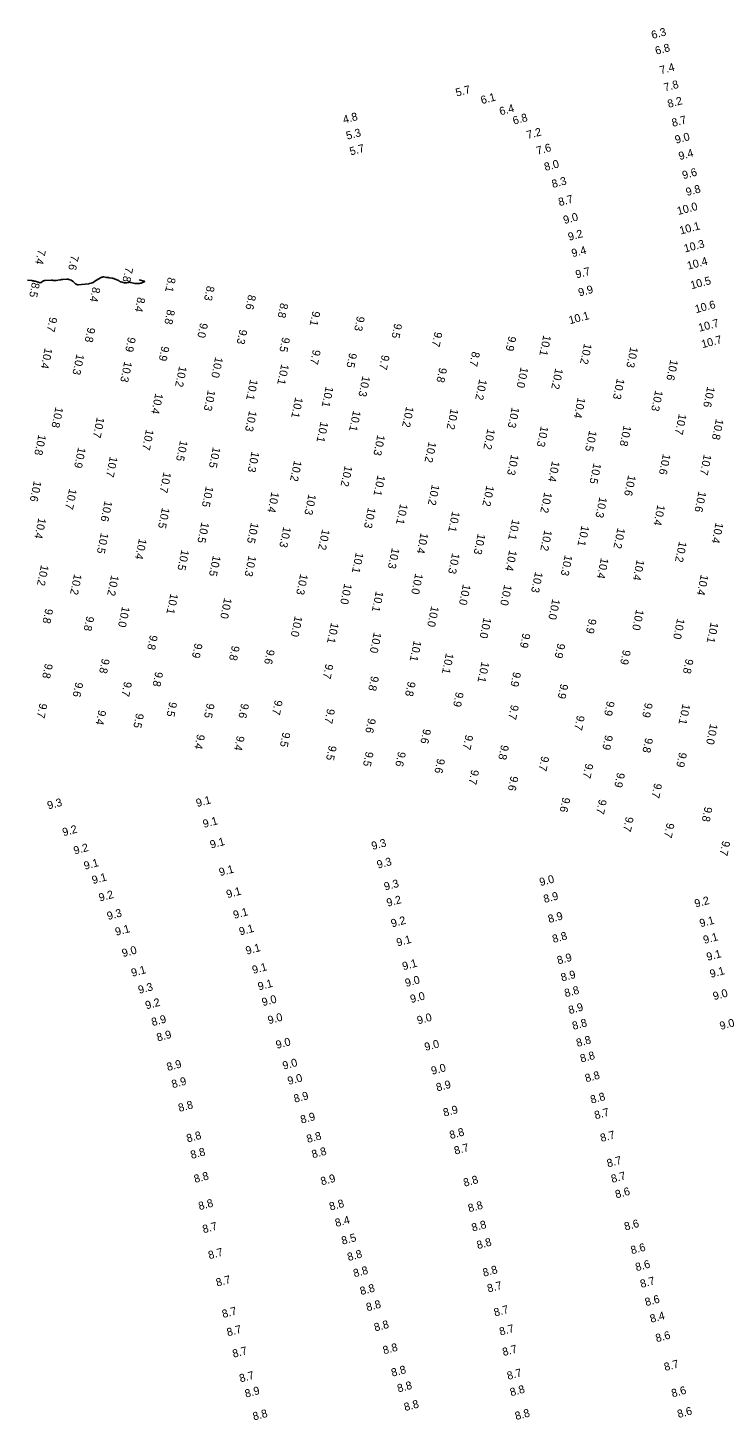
# Model space of a CAD drawing. Extents: x 1023796 to 1112670, y 656573 to 837340.
# Drawn here: x 1105701.2 to 1105919, y 697211.3 to 697646.2 of the extents above; entities that cross this region are included whole.
import ezdxf

# ---------------------------------------------------------------- set-up
doc = ezdxf.new("R2010")
doc.units = 0
doc.layers.add('V-CHAN-CONT-8FT', color=7, linetype='Continuous')
doc.layers.add('V-TOPO-SOUN', color=7, linetype='Continuous')

msp = doc.modelspace()

# ---------------------------------------------------------------- linework, layer by layer
at = {"layer": 'V-CHAN-CONT-8FT'}
msp.add_lwpolyline([(1105736, 697567.44), (1105737.56, 697567.06), (1105737.69, 697567.01), (1105737.74, 697566.96), (1105737.7, 697566.89), (1105737.57, 697566.83), (1105736.89, 697566.54), (1105736.72, 697566.47), (1105736.54, 697566.42), (1105736.36, 697566.39), (1105736.18, 697566.37), (1105735.41, 697566.31), (1105735.22, 697566.3), (1105735.03, 697566.31), (1105734.84, 697566.33), (1105734.65, 697566.37), (1105733.44, 697566.67), (1105733.27, 697566.7), (1105733.11, 697566.72), (1105732.95, 697566.71), (1105732.78, 697566.68), (1105732.12, 697566.53), (1105731.96, 697566.51), (1105731.79, 697566.5), (1105731.63, 697566.51), (1105731.47, 697566.53), (1105730.24, 697566.81), (1105730.18, 697566.83), (1105730.11, 697566.85), (1105730.06, 697566.89), (1105730, 697566.94), (1105729.8, 697567.13), (1105729.74, 697567.18), (1105729.69, 697567.22), (1105729.63, 697567.25), (1105729.56, 697567.28), (1105728.26, 697567.81), (1105728.07, 697567.88), (1105727.87, 697567.94), (1105727.67, 697567.99), (1105727.47, 697568.03), (1105726.65, 697568.15), (1105726.44, 697568.18), (1105726.24, 697568.21), (1105726.03, 697568.24), (1105725.83, 697568.26), (1105724.96, 697568.37), (1105724.75, 697568.39), (1105724.54, 697568.36), (1105724.35, 697568.31), (1105724.16, 697568.21), (1105723.2, 697567.66), (1105723.03, 697567.56), (1105722.86, 697567.46), (1105722.69, 697567.35), (1105722.52, 697567.24), (1105721.61, 697566.65), (1105721.57, 697566.62), (1105721.53, 697566.6), (1105721.48, 697566.59), (1105721.44, 697566.57), (1105721.26, 697566.52), (1105721.22, 697566.51), (1105721.17, 697566.5), (1105721.13, 697566.49), (1105721.08, 697566.47), (1105720.58, 697566.33), (1105720.48, 697566.31), (1105720.38, 697566.29), (1105720.28, 697566.27), (1105720.18, 697566.26), (1105717, 697565.96), (1105716.77, 697565.96), (1105716.55, 697566.01), (1105716.35, 697566.1), (1105716.16, 697566.24), (1105715.36, 697566.95), (1105715.22, 697567.06), (1105715.07, 697567.17), (1105714.92, 697567.26), (1105714.76, 697567.34), (1105714.09, 697567.62), (1105713.92, 697567.69), (1105713.75, 697567.72), (1105713.57, 697567.74), (1105713.39, 697567.73), (1105712.18, 697567.62), (1105711.94, 697567.59), (1105711.71, 697567.56), (1105711.47, 697567.53), (1105711.23, 697567.48), (1105710.06, 697567.27), (1105709.94, 697567.26), (1105709.81, 697567.25), (1105709.69, 697567.25), (1105709.56, 697567.26), (1105709.06, 697567.32), (1105708.94, 697567.34), (1105708.81, 697567.34), (1105708.69, 697567.35), (1105708.56, 697567.34), (1105706.61, 697567.27), (1105706.44, 697567.26), (1105706.27, 697567.22), (1105706.11, 697567.16), (1105705.96, 697567.07), (1105705.37, 697566.7), (1105705.22, 697566.62), (1105705.06, 697566.58), (1105704.9, 697566.58), (1105704.74, 697566.62), (1105703.51, 697567.02), (1105703.25, 697567.1), (1105702.99, 697567.16), (1105702.72, 697567.21), (1105702.45, 697567.24), (1105701.12, 697567.33)], dxfattribs=at)

# ---------------------------------------------------------------- texts
at = {"layer": 'V-TOPO-SOUN'}
for s, rotation, p in [('6.3', 15, (1105896.33, 697642.7)), ('6.8', 15, (1105897.51, 697637.77)), ('7.4', 15, (1105898.96, 697631.68)), ('5.7', 15, (1105835.2, 697624.69)), ('7.8', 15, (1105900.22, 697626.31)), ('6.1', 15, (1105843.05, 697622.34)), ('8.2', 15, (1105901.38, 697621.19)), ('4.8', 15, (1105799.99, 697616.26)), ('6.4', 15, (1105848.86, 697618.84)), ('6.8', 15, (1105853.05, 697615.95)), ('8.7', 15, (1105902.69, 697615.26)), ('5.3', 15, (1105801, 697611.23)), ('7.2', 15, (1105857.37, 697611.45)), ('7.6', 15, (1105860.41, 697606.54)), ('9.0', 15, (1105903.7, 697609.98)), ('5.7', 15, (1105802.1, 697606.33)), ('9.4', 15, (1105904.84, 697604.87)), ('8.0', 15, (1105862.87, 697601.48)), ('9.6', 15, (1105905.97, 697598.9)), ('8.3', 15, (1105865.22, 697596.15)), ('9.8', 15, (1105907.1, 697593.65)), ('8.7', 15, (1105867.29, 697590.49)), ('9.0', 15, (1105868.83, 697584.9)), ('10.0 ', 15, (1105904.35, 697587.71)), ('10.1 ', 15, (1105905.12, 697581.62)), ('9.2', 15, (1105870.3, 697579.66)), ('10.3 ', 15, (1105906.5, 697576.01)), ('7.4', 258.315, (1105704.44, 697577.11)), ('9.4', 15, (1105871.4, 697574.52)), ('7.6', 258.315, (1105714.77, 697575.3)), ('7.8', 258.315, (1105731.71, 697571.6)), ('9.7', 15, (1105872.63, 697567.91)), ('10.4 ', 15, (1105907.48, 697570.63)), ('8.5', 258.315, (1105702.57, 697566.82)), ('8.1', 258.315, (1105745.03, 697568.42)), ('10.5 ', 15, (1105908.53, 697564.52)), ('8.4', 258.315, (1105721.47, 697565.37)), ('8.3', 258.315, (1105757.17, 697565.76)), ('8.6', 258.315, (1105770.11, 697562.97)), ('9.9', 15, (1105873.52, 697562.27)), ('8.4', 258.315, (1105735.51, 697562.22)), ('8.8', 258.315, (1105744.8, 697558.35)), ('8.8', 258.315, (1105780.17, 697560.38)), ('10.6 ', 15, (1105909.95, 697557.05)), ('9.7', 258.315, (1105708.05, 697556.02)), ('9.0', 258.315, (1105755.09, 697554.18)), ('9.1', 258.315, (1105790.18, 697557.88)), ('9.3', 258.315, (1105804.08, 697556.28)), ('9.5', 258.315, (1105815.73, 697554.03)), ('10.1 ', 15, (1105870.53, 697553.59)), ('10.7 ', 15, (1105911.01, 697551.25)), ('9.8', 258.315, (1105719.93, 697552.77)), ('9.9', 258.315, (1105732.56, 697549.75)), ('9.3', 258.315, (1105767.37, 697552.15)), ('9.5', 258.315, (1105780.72, 697549.7)), ('9.7', 258.315, (1105828.3, 697551.39)), ('9.9', 258.315, (1105851.39, 697550.05)), ('10.1 ', 258.315, (1105862.28, 697550.35)), ('10.7 ', 15, (1105911.95, 697546.1)), ('10.4 ', 258.315, (1105706.53, 697546.33)), ('9.9', 258.315, (1105743.03, 697546.93)), ('9.7', 258.315, (1105790.3, 697545.82)), ('8.7', 258.315, (1105840.04, 697545.23)), ('10.2 ', 258.315, (1105875, 697547.74)), ('10.3 ', 258.315, (1105889.44, 697546.66)), ('10.3 ', 258.315, (1105716.47, 697544.43)), ('10.3 ', 258.315, (1105731.4, 697542.13)), ('10.2 ', 258.315, (1105748.52, 697540.65)), ('10.0 ', 258.315, (1105759.8, 697543.51)), ('10.1 ', 258.315, (1105780.42, 697541.3)), ('9.5', 258.315, (1105801.66, 697544.81)), ('9.7', 258.315, (1105811.83, 697544.18)), ('10.6 ', 258.315, (1105901.95, 697542.68)), ('10.1 ', 258.315, (1105770.71, 697536.51)), ('10.3 ', 258.315, (1105805.77, 697537.6)), ('9.8', 258.315, (1105829.77, 697540.21)), ('10.2 ', 258.315, (1105842.26, 697536.55)), ('10.0 ', 258.315, (1105855.17, 697540.36)), ('10.2 ', 258.315, (1105866.01, 697539.97)), ('10.3 ', 258.315, (1105885.24, 697536.78)), ('10.4 ', 258.315, (1105741.08, 697532.19)), ('10.3 ', 258.315, (1105757.48, 697533.17)), ('10.1 ', 258.315, (1105794.3, 697534.31)), ('10.3 ', 258.315, (1105897.21, 697533.08)), ('10.6 ', 258.315, (1105913.46, 697534.28)), ('10.8 ', 258.315, (1105709.91, 697527.89)), ('10.1 ', 258.315, (1105784.78, 697530.93)), ('10.2 ', 258.315, (1105819.42, 697528.06)), ('10.3 ', 258.315, (1105852.4, 697527.83)), ('10.4 ', 258.315, (1105873, 697530.88)), ('10.7 ', 258.315, (1105722.8, 697524.71)), ('10.3 ', 258.315, (1105770.37, 697526.71)), ('10.1 ', 258.315, (1105792.69, 697523.32)), ('10.1 ', 258.315, (1105802.86, 697526.76)), ('10.2 ', 258.315, (1105833.33, 697527.37)), ('10.7 ', 258.315, (1105904.59, 697525.73)), ('10.8 ', 258.315, (1105916.17, 697524.15)), ('10.8 ', 258.315, (1105704.56, 697519.3)), ('10.7 ', 258.315, (1105738.19, 697520.9)), ('10.3 ', 258.315, (1105810.43, 697519.2)), ('10.2 ', 258.315, (1105844.82, 697521.1)), ('10.3 ', 258.315, (1105861.48, 697521.92)), ('10.5 ', 258.315, (1105876.57, 697520.51)), ('10.8 ', 258.315, (1105887.34, 697522.12)), ('10.9 ', 258.315, (1105716.96, 697515.29)), ('10.5 ', 258.315, (1105748.82, 697517.46)), ('10.5 ', 258.315, (1105759.06, 697515.36)), ('10.2 ', 258.315, (1105826.44, 697517.03)), ('10.7 ', 258.315, (1105726.9, 697512.44)), ('10.3 ', 258.315, (1105771.16, 697513.98)), ('10.2 ', 258.315, (1105784.42, 697511.16)), ('10.3 ', 258.315, (1105852.2, 697513.06)), ('10.4 ', 258.315, (1105864.99, 697511)), ('10.5 ', 258.315, (1105877.95, 697510.37)), ('10.6 ', 258.315, (1105899.62, 697513.25)), ('10.7 ', 258.315, (1105912.4, 697513.1)), ('10.7 ', 258.315, (1105743.64, 697507.55)), ('10.2 ', 258.315, (1105800.23, 697509.55)), ('10.1 ', 258.315, (1105810.47, 697506.58)), ('10.6 ', 258.315, (1105888.76, 697506.59)), ('10.6 ', 258.315, (1105703.13, 697504.82)), ('10.7 ', 258.315, (1105714.17, 697502.37)), ('10.5 ', 258.315, (1105756.86, 697503.12)), ('10.2 ', 258.315, (1105827.46, 697503.68)), ('10.2 ', 258.315, (1105844.49, 697503.35)), ('10.6 ', 258.315, (1105910.74, 697501.54)), ('10.6 ', 258.315, (1105725.24, 697498.59)), ('10.4 ', 258.315, (1105777.36, 697501.38)), ('10.3 ', 258.315, (1105788.91, 697500.66)), ('10.1 ', 258.315, (1105817.53, 697497.66)), ('10.2 ', 258.315, (1105862.57, 697501.28)), ('10.3 ', 258.315, (1105879.79, 697499.77)), ('10.4 ', 258.315, (1105897.9, 697497.35)), ('10.4 ', 258.315, (1105704.56, 697493.25)), ('10.5 ', 258.315, (1105743.18, 697496.46)), ('10.3 ', 258.315, (1105807.51, 697496.49)), ('10.1 ', 258.315, (1105833.8, 697495.3)), ('10.1 ', 258.315, (1105852.53, 697492.8)), ('10.5 ', 258.315, (1105724.08, 697488.59)), ('10.5 ', 258.315, (1105755.48, 697491.9)), ('10.5 ', 258.315, (1105770.96, 697491.8)), ('10.3 ', 258.315, (1105781.07, 697490.49)), ('10.2 ', 258.315, (1105793.18, 697489.7)), ('10.4 ', 258.315, (1105823.95, 697488.59)), ('10.2 ', 258.315, (1105862.6, 697489.44)), ('10.1 ', 258.315, (1105874.19, 697490.87)), ('10.2 ', 258.315, (1105885.43, 697490.13)), ('10.4 ', 258.315, (1105916.08, 697491.8)), ('10.4 ', 258.315, (1105735.99, 697486.78)), ('10.3 ', 258.315, (1105841.77, 697488.32)), ('10.2 ', 258.315, (1105904.66, 697485.9)), ('10.5 ', 258.315, (1105749.25, 697483.31)), ('10.5 ', 258.315, (1105759.09, 697481.5)), ('10.3 ', 258.315, (1105770.21, 697481.44)), ('10.1 ', 258.315, (1105803.71, 697482.47)), ('10.3 ', 258.315, (1105814.96, 697483.86)), ('10.3 ', 258.315, (1105833.79, 697482.26)), ('10.4 ', 258.315, (1105851.61, 697483.14)), ('10.3 ', 258.315, (1105868.96, 697481.66)), ('10.4 ', 258.315, (1105880.25, 697480.75)), ('10.4 ', 258.315, (1105891.44, 697480.19)), ('10.2 ', 258.315, (1105705.38, 697478.55)), ('10.2 ', 258.315, (1105715.72, 697475.73)), ('10.3 ', 258.315, (1105786.35, 697475.73)), ('10.0 ', 258.315, (1105822.26, 697475.89)), ('10.3 ', 258.315, (1105859.71, 697476.38)), ('10.4 ', 258.315, (1105911.45, 697475.53)), ('10.2 ', 258.315, (1105727.3, 697475.37)), ('10.0 ', 258.315, (1105800.09, 697472.74)), ('10.0 ', 258.315, (1105837.16, 697472.51)), ('10.0 ', 258.315, (1105850.05, 697472.38)), ('10.1 ', 258.315, (1105745.81, 697469.64)), ('10.0 ', 258.315, (1105762.59, 697468.25)), ('10.1 ', 258.315, (1105809.95, 697470.36)), ('10.0 ', 258.315, (1105865.08, 697467.95)), ('9.8', 258.315, (1105706.74, 697464.94)), ('9.8', 258.315, (1105719.57, 697462.58)), ('10.0 ', 258.315, (1105730.7, 697465.59)), ('10.0 ', 258.315, (1105784.63, 697462.6)), ('10.0 ', 258.315, (1105827.25, 697465.69)), ('10.0 ', 258.315, (1105891.26, 697464.64)), ('10.1 ', 258.315, (1105795.97, 697460.52)), ('10.0 ', 258.315, (1105843.62, 697462.11)), ('9.9', 258.315, (1105876.46, 697461.79)), ('10.0 ', 258.315, (1105904.06, 697461.85)), ('10.1 ', 258.315, (1105914.54, 697460.65)), ('9.8', 258.315, (1105739.42, 697456.68)), ('9.9', 258.315, (1105753.39, 697454.12)), ('10.0 ', 258.315, (1105809.31, 697457.52)), ('10.1 ', 258.315, (1105821.79, 697454.91)), ('9.9', 258.315, (1105855.82, 697457.27)), ('9.9', 258.315, (1105866.68, 697454.08)), ('9.8', 258.315, (1105765.01, 697453.36)), ('9.6', 258.315, (1105775.95, 697452.18)), ('10.1 ', 258.315, (1105831.86, 697451.01)), ('9.9', 258.315, (1105887.15, 697452.05)), ('9.8', 258.315, (1105706.64, 697447.78)), ('9.8', 258.315, (1105724.42, 697449.33)), ('9.8', 258.315, (1105741.09, 697445.23)), ('9.7', 258.315, (1105794.27, 697447.65)), ('10.1 ', 258.315, (1105842.98, 697448.32)), ('9.9', 258.315, (1105852.87, 697445.16)), ('9.8', 258.315, (1105906.74, 697449.26)), ('9.6', 258.315, (1105716.14, 697441.97)), ('9.7', 258.315, (1105731.35, 697442.11)), ('9.8', 258.315, (1105808.48, 697443.88)), ('9.8', 258.315, (1105819.96, 697442.17)), ('9.9', 258.315, (1105867.63, 697441.42)), ('9.7', 258.315, (1105778.43, 697436.37)), ('9.9', 258.315, (1105834.96, 697438.89)), ('9.7', 258.315, (1105704.94, 697435.38)), ('9.4', 258.315, (1105723.31, 697433.25)), ('9.5', 258.315, (1105735.09, 697432.24)), ('9.5', 258.315, (1105745.46, 697435.82)), ('9.5', 258.315, (1105757.17, 697435.36)), ('9.6', 258.315, (1105767.92, 697435.34)), ('9.7', 258.315, (1105794.77, 697433.68)), ('9.7', 258.315, (1105852.18, 697434.89)), ('9.9', 258.315, (1105882.13, 697436.07)), ('9.9', 258.315, (1105894.01, 697435.55)), ('10.1 ', 258.315, (1105905.75, 697435.16)), ('9.6', 258.315, (1105807.55, 697430.69)), ('9.7', 258.315, (1105872.78, 697431.58)), ('10.0 ', 258.315, (1105914.36, 697428.94)), ('9.4', 258.315, (1105754.15, 697425.67)), ('9.4', 258.315, (1105766.55, 697425.21)), ('9.5', 258.315, (1105780.86, 697426.34)), ('9.6', 258.315, (1105824.77, 697427.37)), ('9.7', 258.315, (1105837.94, 697425.51)), ('9.9', 258.315, (1105881.58, 697425.44)), ('9.8', 258.315, (1105894.11, 697424.56)), ('9.5', 258.315, (1105795.29, 697422.17)), ('9.5', 258.315, (1105806.81, 697420.27)), ('9.6', 258.315, (1105816.9, 697420.25)), ('9.8', 258.315, (1105849.1, 697422.36)), ('9.9', 258.315, (1105904.67, 697420.03)), ('9.6', 258.315, (1105829.14, 697418.12)), ('9.7', 258.315, (1105839.78, 697414.62)), ('9.7', 258.315, (1105861.66, 697418.85)), ('9.7', 258.315, (1105875.44, 697416.58)), ('9.6', 258.315, (1105852.07, 697412.64)), ('9.9', 258.315, (1105885.32, 697413.7)), ('9.7', 258.315, (1105896.9, 697410.38)), ('9.1', 15, (1105754.13, 697402.77)), ('9.6', 258.315, (1105868.24, 697405.98)), ('9.3', 15, (1105707.66, 697402.02)), ('9.7', 258.315, (1105879.64, 697405.36)), ('9.8', 258.315, (1105912.65, 697403.03)), ('9.2', 15, (1105712.38, 697393.65)), ('9.1', 15, (1105756.26, 697396.25)), ('9.7', 258.315, (1105888.04, 697399.92)), ('9.7', 258.315, (1105900.8, 697397.98)), ('9.1', 15, (1105758.48, 697389.79)), ('9.3', 15, (1105808.91, 697389.37)), ('9.2', 15, (1105715.88, 697387.92)), ('9.7', 258.315, (1105918.19, 697392.4)), ('9.1', 15, (1105719.08, 697383.18)), ('9.1', 15, (1105761.3, 697381.17)), ('9.3', 15, (1105810.6, 697383.52)), ('9.1', 15, (1105721.61, 697378.7)), ('9.3', 15, (1105812.84, 697376.68)), ('9.0', 15, (1105861.37, 697378.07)), ('9.2', 15, (1105723.73, 697373.24)), ('9.1', 15, (1105763.58, 697374.29)), ('9.2', 15, (1105813.63, 697371.63)), ('8.9', 15, (1105862.65, 697372.79)), ('9.3', 15, (1105726.31, 697367.47)), ('9.1', 15, (1105765.73, 697367.82)), ('9.2', 15, (1105909.81, 697371.37)), ('9.2', 15, (1105815, 697365.17)), ('8.9', 15, (1105864.05, 697366.54)), ('9.1', 15, (1105911.36, 697365.2)), ('9.1', 15, (1105728.85, 697362.56)), ('9.1', 15, (1105767.56, 697362.66)), ('9.1', 15, (1105816.71, 697359.22)), ('8.8', 15, (1105865.4, 697360.31)), ('9.1', 15, (1105912.53, 697360.01)), ('9.0', 15, (1105730.98, 697355.89)), ('9.1', 15, (1105769.63, 697356.65)), ('9.1', 15, (1105913.55, 697354.72)), ('9.1', 15, (1105771.65, 697350.63)), ('9.1', 15, (1105818.55, 697351.79)), ('8.9', 15, (1105866.87, 697353.62)), ('9.1', 15, (1105733.87, 697349.74)), ('9.0', 15, (1105819.4, 697346.57)), ('8.9', 15, (1105868.06, 697348.27)), ('9.1', 15, (1105914.58, 697349.41)), ('9.3', 15, (1105736.03, 697344.4)), ('9.1', 15, (1105773.42, 697345.48)), ('9.0', 15, (1105820.99, 697341.54)), ('8.8', 15, (1105869.17, 697343.38)), ('9.0', 15, (1105915.57, 697342.44)), ('9.2', 15, (1105738.27, 697339.57)), ('9.0', 15, (1105774.67, 697340.57)), ('8.9', 15, (1105870.42, 697338.08)), ('8.9', 15, (1105740.19, 697334.34)), ('9.0', 15, (1105776.52, 697334.93)), ('9.0', 15, (1105823.15, 697334.88)), ('8.8', 15, (1105871.61, 697333.16)), ('9.0', 15, (1105917.67, 697333.15)), ('8.9', 15, (1105741.82, 697329.53)), ('9.0', 15, (1105779.04, 697327.24)), ('9.0', 15, (1105825.46, 697326.58)), ('8.8', 15, (1105872.87, 697327.83)), ('8.9', 15, (1105744.96, 697320.31)), ('9.0', 15, (1105781.14, 697320.74)), ('8.8', 15, (1105874.07, 697322.97)), ('9.0', 15, (1105782.71, 697315.96)), ('9.0', 15, (1105827.54, 697319.14)), ('8.8', 15, (1105875.6, 697316.79)), ('8.9', 15, (1105746.49, 697314.93)), ('8.9', 15, (1105829.1, 697313.93)), ('8.8', 15, (1105748.56, 697307.54)), ('8.9', 15, (1105784.63, 697310.4)), ('8.8', 15, (1105877.29, 697310.12)), ('8.9', 15, (1105786.73, 697303.88)), ('8.9', 15, (1105831.3, 697306.06)), ('8.7', 15, (1105878.55, 697305.24)), ('8.8', 15, (1105751.14, 697298.01)), ('8.8', 15, (1105788.65, 697297.84)), ('8.8', 15, (1105833.27, 697299.05)), ('8.7', 15, (1105880.36, 697298.15)), ('8.7', 15, (1105834.73, 697294.18)), ('8.8', 15, (1105752.39, 697292.85)), ('8.8', 15, (1105790.24, 697293.04)), ('8.7', 15, (1105882.43, 697290.21)), ('8.8', 15, (1105753.47, 697285.33)), ('8.7', 15, (1105883.75, 697285.36)), ('8.9', 15, (1105793.04, 697284.59)), ('8.8', 15, (1105837.62, 697284.17)), ('8.6', 15, (1105885.03, 697280.52)), ('8.8', 15, (1105754.86, 697276.85)), ('8.8', 15, (1105795.74, 697276.73)), ('8.8', 15, (1105839.07, 697276.19)), ('8.4', 15, (1105797.54, 697271.59)), ('8.7', 15, (1105756.14, 697269.63)), ('8.8', 15, (1105840.18, 697270.14)), ('8.6', 15, (1105887.86, 697270.48)), ('8.5', 15, (1105799.54, 697266.05)), ('8.8', 15, (1105841.78, 697264.67)), ('8.6', 15, (1105889.88, 697263.06)), ('8.7', 15, (1105757.92, 697261.52)), ('8.8', 15, (1105801.37, 697260.95)), ('8.8', 15, (1105803.23, 697255.86)), ('8.8', 15, (1105843.66, 697256.05)), ('8.6', 15, (1105891.34, 697257.78)), ('8.7', 15, (1105760.34, 697252.95)), ('8.8', 15, (1105805.33, 697250.31)), ('8.7', 15, (1105845.07, 697251.13)), ('8.7', 15, (1105892.83, 697252.55)), ('8.6', 15, (1105894.33, 697246.86)), ('8.7', 15, (1105762.24, 697243.15)), ('8.8', 15, (1105807.26, 697245.26)), ('8.7', 15, (1105847.14, 697243.62)), ('8.4', 15, (1105895.9, 697241.66)), ('8.7', 15, (1105763.72, 697237.42)), ('8.8', 15, (1105809.72, 697238.96)), ('8.7', 15, (1105848.86, 697237.66)), ('8.6', 15, (1105897.64, 697235.6)), ('8.7', 15, (1105765.5, 697230.74)), ('8.8', 15, (1105812.48, 697231.81)), ('8.7', 15, (1105849.81, 697231.26)), ('8.8', 15, (1105815.09, 697224.82)), ('8.7', 15, (1105851.25, 697223.83)), ('8.7', 15, (1105900.3, 697226.59)), ('8.7', 15, (1105767.65, 697223.04)), ('8.8', 15, (1105816.97, 697219.91)), ('8.9', 15, (1105769.37, 697218.27)), ('8.8', 15, (1105852.17, 697218.7)), ('8.6', 15, (1105902.6, 697218.38)), ('8.8', 15, (1105771.83, 697211.15)), ('8.8', 15, (1105819.08, 697214.07)), ('8.8', 15, (1105853.74, 697211.27)), ('8.6', 15, (1105904.43, 697211.91))]:
    msp.add_text(s, height=2.5, rotation=rotation, dxfattribs=at).set_placement(p)

doc.saveas('drawing.dxf')
